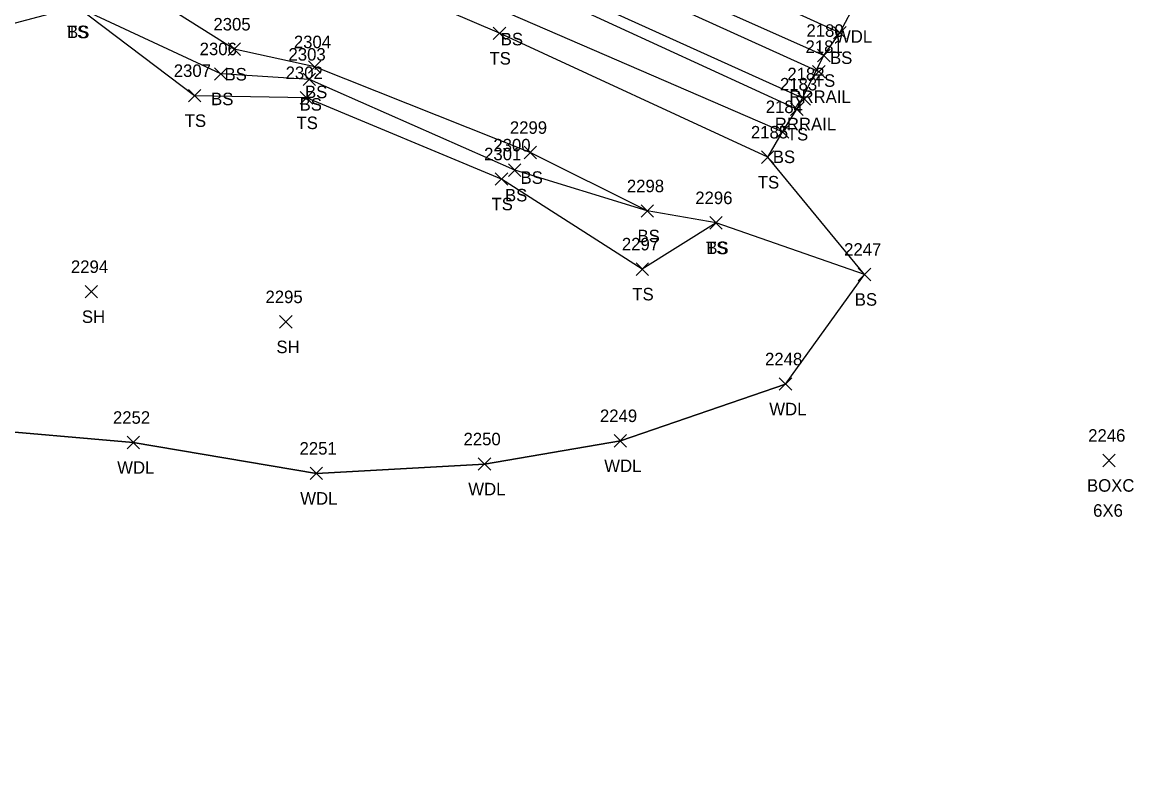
# Model space of a CAD drawing. Extents: x 1599569 to 1610055, y 642560 to 647860.
# Drawn here: x 1601651.7 to 1601829.5, y 646938.8 to 647061.1 of the extents above; entities that cross this region are included whole.
import ezdxf

# ---------------------------------------------------------------- set-up
doc = ezdxf.new("R2010")
doc.units = 0
for name, color, linetype in [('D_A', 7, 'Continuous'), ('D_C', 7, 'Continuous'), ('D_I', 7, 'Continuous'), ('D_TIC', 7, 'Continuous'), ('L_A', 7, 'Continuous'), ('L_I', 7, 'Continuous'), ('L_TIC', 7, 'Continuous'), ('LAWA', 7, 'Continuous'), ('LELB', 7, 'Continuous'), ('LSOGP', 7, 'Continuous'), ('R_A', 7, 'Continuous'), ('R_I', 7, 'Continuous'), ('R_TIC', 7, 'Continuous'), ('RR', 7, 'Continuous')]:
    doc.layers.add(name, color=color, linetype=linetype)

msp = doc.modelspace()

# ---------------------------------------------------------------- linework, layer by layer
at = {"layer": 'D_TIC'}
for points in [[(1601824.52, 646989.99), (1601826.52, 646991.99)], [(1601826.52, 646989.99), (1601824.52, 646991.99)]]:
    msp.add_lwpolyline(points, dxfattribs=at)
at = {"layer": 'L_TIC'}
for points in [[(1601727.02, 647058.31), (1601729.02, 647060.31)], [(1601729.02, 647058.31), (1601727.02, 647060.31)], [(1601781.46, 647058.4), (1601783.46, 647060.4)], [(1601783.46, 647058.4), (1601781.46, 647060.4)], [(1601684.61, 647055.76), (1601686.61, 647057.76)], [(1601686.61, 647055.76), (1601684.61, 647057.76)], [(1601778.91, 647054.75), (1601780.91, 647056.75)], [(1601780.91, 647054.75), (1601778.91, 647056.75)], [(1601697.47, 647052.93), (1601699.47, 647054.93)], [(1601699.47, 647052.93), (1601697.47, 647054.93)], [(1601682.46, 647051.81), (1601684.46, 647053.81)], [(1601684.46, 647051.81), (1601682.46, 647053.81)], [(1601696.62, 647050.94), (1601698.62, 647052.94)], [(1601698.62, 647050.94), (1601696.62, 647052.94)], [(1601678.27, 647048.33), (1601680.27, 647050.33)], [(1601680.27, 647048.33), (1601678.27, 647050.33)], [(1601696.16, 647047.99), (1601698.16, 647049.99)], [(1601698.16, 647047.99), (1601696.16, 647049.99)], [(1601774.59, 647046.17), (1601776.59, 647048.17)], [(1601776.59, 647046.17), (1601774.59, 647048.17)], [(1601772.31, 647042.55), (1601774.31, 647044.55)], [(1601774.31, 647042.55), (1601772.31, 647044.55)], [(1601731.96, 647039.23), (1601733.96, 647041.23)], [(1601733.96, 647039.23), (1601731.96, 647041.23)], [(1601769.94, 647038.49), (1601771.94, 647040.49)], [(1601771.94, 647038.49), (1601769.94, 647040.49)], [(1601729.47, 647036.42), (1601731.47, 647038.42)], [(1601731.47, 647036.42), (1601729.47, 647038.42)], [(1601727.34, 647035), (1601729.34, 647037)], [(1601729.34, 647035), (1601727.34, 647037)], [(1601750.67, 647029.89), (1601752.67, 647031.89)], [(1601752.67, 647029.89), (1601750.67, 647031.89)], [(1601750.67, 647029.89), (1601752.67, 647031.89)], [(1601752.67, 647029.89), (1601750.67, 647031.89)], [(1601761.67, 647027.99), (1601763.67, 647029.99)], [(1601763.67, 647027.99), (1601761.67, 647029.99)], [(1601761.67, 647027.99), (1601763.67, 647029.99)], [(1601763.67, 647027.99), (1601761.67, 647029.99)], [(1601749.87, 647020.59), (1601751.87, 647022.59)], [(1601751.87, 647020.59), (1601749.87, 647022.59)], [(1601785.42, 647019.74), (1601787.42, 647021.74)], [(1601787.42, 647019.74), (1601785.42, 647021.74)], [(1601661.74, 647016.98), (1601663.74, 647018.98)], [(1601663.74, 647016.98), (1601661.74, 647018.98)], [(1601692.86, 647012.15), (1601694.86, 647014.15)], [(1601694.86, 647012.15), (1601692.86, 647014.15)], [(1601772.77, 647002.21), (1601774.77, 647004.21)], [(1601774.77, 647002.21), (1601772.77, 647004.21)], [(1601668.46, 646992.86), (1601670.46, 646994.86)], [(1601670.46, 646992.86), (1601668.46, 646994.86)], [(1601746.37, 646993.13), (1601748.37, 646995.13)], [(1601748.37, 646993.13), (1601746.37, 646995.13)], [(1601724.63, 646989.41), (1601726.63, 646991.41)], [(1601726.63, 646989.41), (1601724.63, 646991.41)], [(1601697.74, 646987.92), (1601699.74, 646989.92)], [(1601699.74, 646987.92), (1601697.74, 646989.92)]]:
    msp.add_lwpolyline(points, dxfattribs=at)
at = {"layer": 'LAWA'}
msp.add_lwpolyline([(1601773.77, 647003.21), (1601747.37, 646994.13), (1601725.63, 646990.41), (1601698.74, 646988.92), (1601669.46, 646993.86), (1601643.72, 646996.12), (1601622.74, 646991.08), (1601601.86, 646988.95), (1601560.97, 646977.15), (1601518.94, 646974.2), (1601487.75, 646974.48), (1601469.42, 646938.8)], dxfattribs=at)
at = {"layer": 'LELB'}
for points in [[(1601782.46, 647059.4), (1601738.77, 647079.33), (1601690.4, 647099.93), (1601647.7, 647120.25), (1601610.06, 647137.74), (1601571.92, 647154.07), (1601536.97, 647170.25), (1601497.74, 647186.59), (1601465.75, 647201.27), (1601394.71, 647231.37), (1601362.21, 647245.73), (1601329.86, 647260.18), (1601292.61, 647278.06)], [(1601779.91, 647055.75), (1601736.46, 647075.12), (1601688.29, 647096.71), (1601645.48, 647116.21), (1601608.08, 647132.73), (1601569.65, 647149.89), (1601535.69, 647165.81), (1601496.65, 647183.57), (1601464.02, 647197.75), (1601393.37, 647229.99), (1601361.18, 647244.46), (1601329.08, 647258.95), (1601292.39, 647275.61)], [(1601775.59, 647047.17), (1601732.38, 647067.08), (1601683.7, 647088.91), (1601643.36, 647107.34), (1601603.44, 647124.91), (1601567.99, 647141.64), (1601531.27, 647157.66), (1601493.8, 647174.33), (1601459.44, 647189.9), (1601386.61, 647223.07), (1601358.08, 647235.63), (1601326.17, 647250.65), (1601291.06, 647266.1)], [(1601773.31, 647043.55), (1601729.79, 647062.38), (1601680.12, 647084.11), (1601641.71, 647102.62), (1601602.29, 647120.48), (1601566.23, 647136.75), (1601528.31, 647153.55), (1601493.2, 647170.67), (1601457.65, 647186.55), (1601384.33, 647220.55), (1601356.62, 647233.9), (1601324.87, 647247.72), (1601290.33, 647262.4)], [(1601751.67, 647030.89), (1601730.47, 647037.42), (1601697.62, 647051.94), (1601683.46, 647052.81), (1601660.42, 647063.53), (1601634.93, 647067.43), (1601609.86, 647081.03), (1601579.64, 647095.5), (1601544.78, 647095.79), (1601527.55, 647075.32), (1601502.18, 647078.34), (1601460.45, 647090.07), (1601427.5, 647095.12), (1601380.72, 647086.4), (1601347.8, 647085.38), (1601322.34, 647094.84), (1601293.67, 647118.34), (1601268.03, 647147.72), (1601257.75, 647175.7)], [(1601786.42, 647020.74), (1601762.67, 647028.99), (1601751.67, 647030.89), (1601732.96, 647040.23), (1601698.47, 647053.93), (1601685.61, 647056.76), (1601664.03, 647070.39), (1601639.36, 647075.33), (1601612.31, 647092.93), (1601584.19, 647104.61), (1601538.73, 647126.26), (1601520.13, 647131.26), (1601491.52, 647137.58), (1601474.1, 647124.14), (1601450.02, 647123.17), (1601433.67, 647131.14), (1601416.15, 647122.17), (1601393.03, 647131.84), (1601363.94, 647128.32), (1601336.7, 647135.49), (1601311.97, 647149.61), (1601287.9, 647169.52)], [(1601770.94, 647039.49), (1601728.02, 647059.31), (1601678.16, 647080.66), (1601639.64, 647099.09), (1601600.86, 647116.76), (1601564.63, 647133.02), (1601543.96, 647141.4)], [(1601762.67, 647028.99), (1601750.87, 647021.59), (1601728.34, 647036), (1601697.16, 647048.99), (1601679.27, 647049.33), (1601660.42, 647063.53), (1601632.57, 647056.16), (1601605.11, 647066.7), (1601577.38, 647081.92), (1601557.99, 647089.73)]]:
    msp.add_lwpolyline(points, dxfattribs=at)
at = {"layer": 'LSOGP'}
msp.add_lwpolyline([(1601643.72, 646996.12), (1601669.46, 646993.87), (1601698.74, 646988.92), (1601725.63, 646990.42), (1601747.38, 646994.13), (1601773.77, 647003.21), (1601786.42, 647020.74), (1601770.94, 647039.49), (1601773.31, 647043.55), (1601775.59, 647047.17), (1601779.91, 647055.75), (1601782.46, 647059.4), (1601784.29, 647062.81)], dxfattribs=at)
at = {"layer": 'R_TIC'}
for points in [[(1601778.12, 647052.17), (1601780.12, 647054.17)], [(1601780.12, 647052.17), (1601778.12, 647054.17)], [(1601775.78, 647047.8), (1601777.78, 647049.8)], [(1601777.78, 647047.8), (1601775.78, 647049.8)]]:
    msp.add_lwpolyline(points, dxfattribs=at)
at = {"layer": 'RR'}
for points in [[(1601779.12, 647053.17), (1601735.09, 647073.16), (1601687.31, 647094.74), (1601644.71, 647114), (1601606.95, 647130.88), (1601569.09, 647148.12), (1601534.47, 647163.75), (1601495.86, 647181.28), (1601463.02, 647196.09), (1601391.8, 647228.12), (1601360.22, 647242.53), (1601328.26, 647256.93), (1601292.48, 647273.14)], [(1601776.78, 647048.8), (1601733.22, 647068.55), (1601684.48, 647090.67), (1601642.81, 647109.31), (1601604.47, 647126.66), (1601567.91, 647143.17), (1601532.13, 647159.27), (1601494.47, 647176.35), (1601460.57, 647191.75), (1601388.17, 647224.38), (1601357.5, 647238.3), (1601326.5, 647252.29), (1601291.28, 647268.22)]]:
    msp.add_lwpolyline(points, dxfattribs=at)

# ---------------------------------------------------------------- texts
at = {"layer": 'D_A'}
msp.add_text('BOXC', height=2, dxfattribs=at).set_placement((1601822.01, 646985.99))
at = {"layer": 'D_C'}
msp.add_text('6X6', height=2, dxfattribs=at).set_placement((1601822.99, 646981.99))
at = {"layer": 'D_I'}
msp.add_text('2246', height=2, dxfattribs=at).set_placement((1601822.2, 646993.99))
at = {"layer": 'L_A'}
for s, p in [('TS', (1601658.83, 647058.53)), ('BS', (1601658.86, 647058.53)), ('BS', (1601728.23, 647057.38)), ('WDL', (1601781.7, 647057.8)), ('TS', (1601726.43, 647054.31)), ('BS', (1601780.9, 647054.4)), ('BS', (1601684.05, 647051.76)), ('TS', (1601778.32, 647050.75)), ('BS', (1601696.92, 647048.93)), ('BS', (1601681.9, 647047.81)), ('BS', (1601696.06, 647046.94)), ('TS', (1601677.68, 647044.33)), ('TS', (1601695.56, 647043.99)), ('TS', (1601774, 647042.17)), ('BS', (1601771.75, 647038.55)), ('BS', (1601731.4, 647035.23)), ('TS', (1601769.35, 647034.49)), ('TS', (1601726.75, 647031)), ('BS', (1601728.91, 647032.42)), ('BS', (1601750.11, 647025.89)), ('BS', (1601750.11, 647025.89)), ('TS', (1601761.08, 647023.99)), ('BS', (1601761.11, 647023.99)), ('TS', (1601749.28, 647016.59)), ('BS', (1601784.86, 647015.74)), ('SH', (1601661.23, 647012.98)), ('SH', (1601692.35, 647008.15)), ('WDL', (1601771.19, 646998.21)), ('WDL', (1601666.88, 646988.86)), ('WDL', (1601744.79, 646989.13)), ('WDL', (1601723.04, 646985.41)), ('WDL', (1601696.16, 646983.92))]:
    msp.add_text(s, height=2, dxfattribs=at).set_placement(p)
at = {"layer": 'L_I'}
for s, p in [('2305', (1601682.27, 647059.76)), ('2180', (1601777.13, 647058.75)), ('2306', (1601680.07, 647055.81)), ('2304', (1601695.14, 647056.93)), ('2303', (1601694.28, 647054.94)), ('2307', (1601675.93, 647052.33)), ('2302', (1601693.82, 647051.99)), ('2183', (1601772.9, 647050.17)), ('2184', (1601770.62, 647046.55)), ('2299', (1601729.69, 647043.23)), ('2185', (1601768.25, 647042.49)), ('2300', (1601727.05, 647040.42)), ('2301', (1601725.57, 647039)), ('2298', (1601748.41, 647033.89)), ('2298', (1601748.41, 647033.89)), ('2296', (1601759.35, 647031.99)), ('2296', (1601759.35, 647031.99)), ('2297', (1601747.61, 647024.59)), ('2247', (1601783.16, 647023.74)), ('2294', (1601659.48, 647020.98)), ('2295', (1601690.6, 647016.15)), ('2248', (1601770.51, 647006.21)), ('2249', (1601744.1, 646997.13)), ('2252', (1601666.2, 646996.86)), ('2250', (1601722.28, 646993.41)), ('2251', (1601696.05, 646991.92))]:
    msp.add_text(s, height=2, dxfattribs=at).set_placement(p)
at = {"layer": 'R_A'}
for p in [(1601774.41, 647048.17), (1601772.07, 647043.8)]:
    msp.add_text('RRRAIL', height=2, dxfattribs=at).set_placement(p)
at = {"layer": 'R_I'}
for s, p in [('2181', (1601776.99, 647056.17)), ('2182', (1601774.08, 647051.8))]:
    msp.add_text(s, height=2, dxfattribs=at).set_placement(p)

doc.saveas('drawing.dxf')
